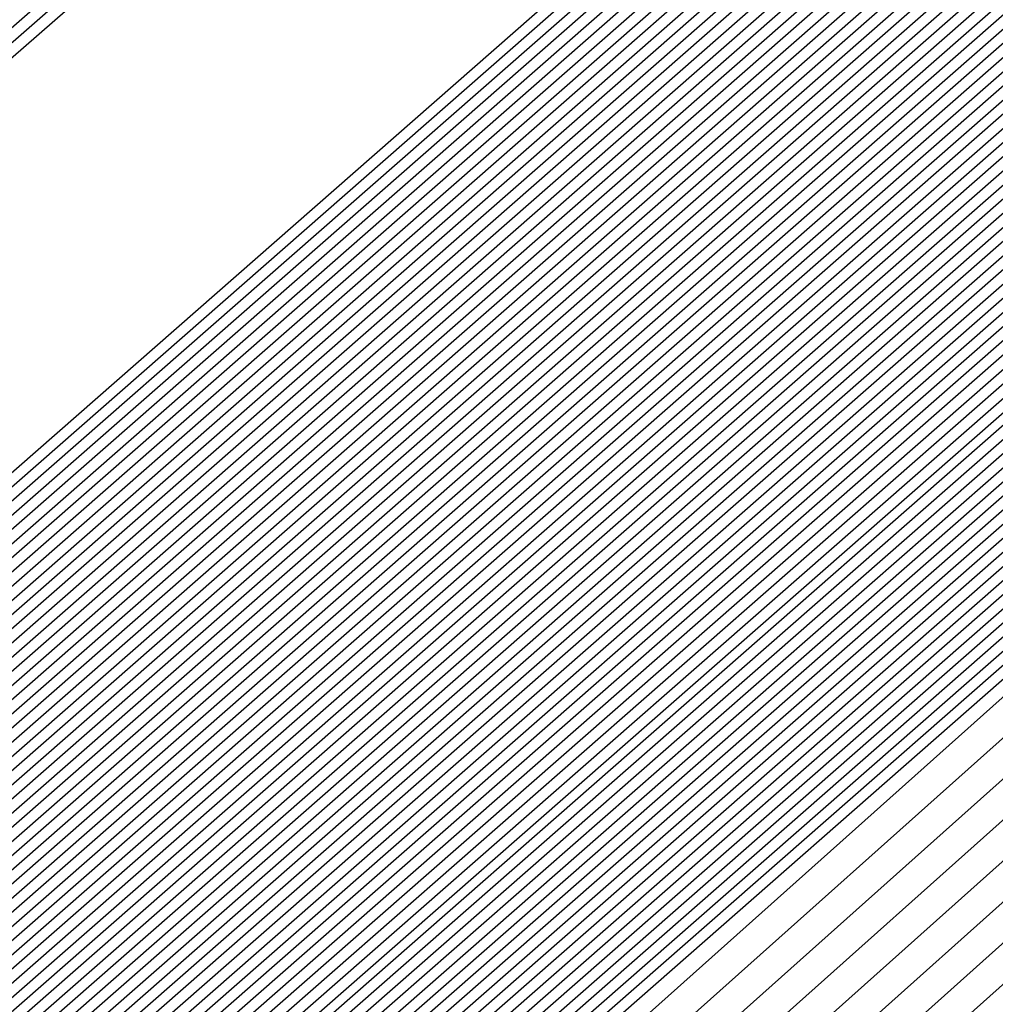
# Model space of a CAD drawing. Extents: x 3249832 to 3255657, y 13789405 to 13793316.
# Tile 978 of 1056: x 3253212.2548 to 3253212.3226, y 13791260.8594 to 13791260.9278. Entities that reach past the tile are written whole.
import ezdxf

# ---------------------------------------------------------------- set-up
doc = ezdxf.new("R2010")
doc.units = 0
doc.header["$LTSCALE"] = 100
doc.header["$MEASUREMENT"] = 0
for name, color, linetype in [('GRATIO_03231_CON', 1, 'CONTINUOUS'), ('GRATIO_0323_ICON', 1, 'CONTINUOUS'), ('TARGETS_EAST', 7, 'CONTINUOUS')]:
    doc.layers.add(name, color=color, linetype=linetype)

# ---------------------------------------------------------------- blocks, each defined once
blk = doc.blocks.new('Gratio_032316_contours')
at = {"layer": 'GRATIO_03231_CON', "color": 5, "linetype": 'Continuous', "flags": 128}
for points in [[(3253176.474414, 13791229.680093), (3253184.822112, 13791236.962323), (3253200.239195, 13791250.429989), (3253218.554281, 13791266.431479), (3253234.180037, 13791280.082873), (3253242.919516, 13791287.716865), (3253246.137255, 13791290.532583), (3253246.588168, 13791290.945763), (3253247.000951, 13791291.349628), (3253249.999421, 13791294.047336), (3253258.181181, 13791301.319527), (3253272.850028, 13791314.298938), (3253290.134562, 13791329.526677), (3253304.869584, 13791342.395954)], [(3253175.244073, 13791228.594119), (3253184.001191, 13791236.239247), (3253199.743873, 13791249.994392), (3253218.292697, 13791266.201212), (3253234.069002, 13791279.984291), (3253242.887209, 13791287.686999), (3253246.134112, 13791290.527856), (3253246.589595, 13791290.944171), (3253246.987539, 13791291.33342), (3253249.877822, 13791293.933757), (3253257.764321, 13791300.943507), (3253271.903798, 13791313.454514), (3253288.564569, 13791328.132716), (3253302.767831, 13791340.537565)], [(3253196.577061, 13791247.036147), (3253203.471051, 13791253.193803), (3253218.759506, 13791266.601258), (3253234.069714, 13791279.984133), (3253242.887716, 13791287.686623), (3253246.134624, 13791290.527313), (3253246.590308, 13791290.943375), (3253246.980833, 13791291.325315), (3253249.817023, 13791293.876967), (3253257.555891, 13791300.755497), (3253271.430682, 13791313.032305), (3253287.77957, 13791327.435736), (3253301.716954, 13791339.608371)], [(3253196.710569, 13791247.152543), (3253203.58621, 13791253.293811), (3253218.83398, 13791266.665582), (3253234.103448, 13791280.012829), (3253242.898008, 13791287.694797), (3253246.136358, 13791290.527838), (3253246.591022, 13791290.942579), (3253246.974128, 13791291.317211), (3253249.756224, 13791293.820178), (3253257.347461, 13791300.567486), (3253270.957567, 13791312.610093), (3253286.994572, 13791326.738755), (3253300.666077, 13791338.679176)], [(3253196.844077, 13791247.26894), (3253203.701371, 13791253.393818), (3253218.908454, 13791266.729905), (3253234.137183, 13791280.041526), (3253242.9083, 13791287.702971), (3253246.138093, 13791290.528363), (3253246.591735, 13791290.941783), (3253246.967422, 13791291.309107), (3253249.695424, 13791293.763388), (3253257.139032, 13791300.379476), (3253270.484453, 13791312.187881), (3253286.209573, 13791326.041774), (3253299.615201, 13791337.749981)], [(3253197.111093, 13791247.501735), (3253203.931691, 13791253.593836), (3253219.057401, 13791266.858547), (3253234.204654, 13791280.09892), (3253242.928884, 13791287.71932), (3253246.141561, 13791290.529414), (3253246.593162, 13791290.940191), (3253246.954011, 13791291.292898), (3253249.573825, 13791293.649809), (3253256.722172, 13791300.003456), (3253269.538223, 13791311.34346), (3253284.63958, 13791324.647813), (3253297.513447, 13791335.891592)], [(3253197.244601, 13791247.618131), (3253204.046851, 13791253.693843), (3253219.131875, 13791266.92287), (3253234.238388, 13791280.127617), (3253242.939176, 13791287.727494), (3253246.143296, 13791290.529939), (3253246.593875, 13791290.939395), (3253246.947305, 13791291.284794), (3253249.513026, 13791293.59302), (3253256.513742, 13791299.815445), (3253269.065109, 13791310.92125), (3253283.854581, 13791323.950833), (3253296.46257, 13791334.962398)], [(3253197.378109, 13791247.734529), (3253204.162012, 13791253.793851), (3253219.206348, 13791266.987193), (3253234.272124, 13791280.156313), (3253242.949468, 13791287.735668), (3253246.14503, 13791290.530465), (3253246.594589, 13791290.9386), (3253246.940599, 13791291.27669), (3253249.452226, 13791293.53623), (3253256.305312, 13791299.627435), (3253268.591994, 13791310.499038), (3253283.069583, 13791323.253852), (3253295.411694, 13791334.033204)], [(3253197.511617, 13791247.850926), (3253204.277171, 13791253.893859), (3253219.280822, 13791267.051512), (3253234.305859, 13791280.18501), (3253242.95976, 13791287.743843), (3253246.146765, 13791290.53099), (3253246.595302, 13791290.937804), (3253246.933893, 13791291.268586), (3253249.391427, 13791293.479441), (3253256.096882, 13791299.439425), (3253268.118879, 13791310.076826), (3253282.284588, 13791322.55687), (3253294.360818, 13791333.104009)], [(3253197.778633, 13791248.083719), (3253204.507492, 13791254.093876), (3253219.429769, 13791267.180159), (3253234.373329, 13791280.242404), (3253242.980343, 13791287.760191), (3253246.150233, 13791290.532041), (3253246.596729, 13791290.936212), (3253246.920482, 13791291.252377), (3253249.269828, 13791293.365862), (3253255.680023, 13791299.063404), (3253267.172648, 13791309.232405), (3253280.714591, 13791321.162909), (3253292.259064, 13791331.24562), (3253298.86322, 13791336.863506)], [(3253197.912141, 13791248.200117), (3253204.622651, 13791254.193883), (3253219.504243, 13791267.244478), (3253234.407064, 13791280.271101), (3253242.990635, 13791287.768365), (3253246.151968, 13791290.532566), (3253246.597442, 13791290.935416), (3253246.913776, 13791291.244273), (3253249.209028, 13791293.309072), (3253255.471593, 13791298.875394), (3253266.699533, 13791308.810193), (3253279.929596, 13791320.465926), (3253291.208188, 13791330.316426), (3253297.66843, 13791335.812021)], [(3253198.045649, 13791248.316514), (3253204.737812, 13791254.293891), (3253219.578716, 13791267.308801), (3253234.440798, 13791280.299798), (3253243.000927, 13791287.77654), (3253246.153702, 13791290.533091), (3253246.598156, 13791290.93462), (3253246.907071, 13791291.236168), (3253249.148229, 13791293.252283), (3253255.263163, 13791298.687384), (3253266.226419, 13791308.387983), (3253279.144597, 13791319.768946), (3253290.157311, 13791329.387232), (3253296.473639, 13791334.760535)], [(3253198.179157, 13791248.43291), (3253204.852971, 13791254.393901), (3253219.65319, 13791267.373124), (3253234.474533, 13791280.328495), (3253243.011219, 13791287.784714), (3253246.155437, 13791290.533616), (3253246.598869, 13791290.933824), (3253246.900365, 13791291.228064), (3253249.087429, 13791293.195493), (3253255.054733, 13791298.499374), (3253265.753304, 13791307.965772), (3253278.359599, 13791319.071965), (3253289.106434, 13791328.458038), (3253295.27885, 13791333.70905)], [(3253198.446173, 13791248.665705), (3253205.083292, 13791254.593916), (3253219.802137, 13791267.501766), (3253234.542003, 13791280.385889), (3253243.031803, 13791287.801062), (3253246.158905, 13791290.534667), (3253246.600296, 13791290.932232), (3253246.886954, 13791291.211856), (3253248.96583, 13791293.081914), (3253254.637874, 13791298.123353), (3253264.807075, 13791307.12135), (3253276.789604, 13791317.678004), (3253287.004681, 13791326.599649), (3253292.889269, 13791331.606079), (3253295.951331, 13791334.070942)], [(3253198.579681, 13791248.782102), (3253205.198453, 13791254.693924), (3253219.876611, 13791267.566089), (3253234.575738, 13791280.414585), (3253243.042095, 13791287.809237), (3253246.16064, 13791290.535192), (3253246.60101, 13791290.931436), (3253246.880248, 13791291.203751), (3253248.905031, 13791293.025125), (3253254.429444, 13791297.935343), (3253264.33396, 13791306.699138), (3253276.004607, 13791316.981023), (3253285.953804, 13791325.670454), (3253291.694479, 13791330.554594), (3253294.7416, 13791333.011419)], [(3253198.713189, 13791248.898498), (3253205.313612, 13791254.793933), (3253219.951085, 13791267.630412), (3253234.609474, 13791280.443283), (3253243.052387, 13791287.817411), (3253246.162374, 13791290.535718), (3253246.601723, 13791290.93064), (3253246.873542, 13791291.195647), (3253248.844232, 13791292.968335), (3253254.221014, 13791297.747333), (3253263.860844, 13791306.276928), (3253275.21961, 13791316.284043), (3253284.902928, 13791324.74126), (3253290.499689, 13791329.503109), (3253293.53187, 13791331.951897)], [(3253198.846697, 13791249.014895), (3253205.428774, 13791254.893941), (3253220.025558, 13791267.694732), (3253234.643209, 13791280.47198), (3253243.062679, 13791287.825585), (3253246.164109, 13791290.536243), (3253246.602436, 13791290.929844), (3253246.866836, 13791291.187543), (3253248.783432, 13791292.911546), (3253254.012584, 13791297.559322), (3253263.387729, 13791305.854716), (3253274.434612, 13791315.58706), (3253283.852051, 13791323.812065), (3253289.304899, 13791328.451623), (3253292.322139, 13791330.892375), (3253295.398785, 13791333.387147)], [(3253199.113713, 13791249.247691), (3253205.659094, 13791255.093956), (3253220.174506, 13791267.823378), (3253234.710679, 13791280.529373), (3253243.083262, 13791287.841934), (3253246.167577, 13791290.537293), (3253246.603863, 13791290.928252), (3253246.853425, 13791291.171334), (3253248.661833, 13791292.797967), (3253253.595725, 13791297.183302), (3253262.4415, 13791305.010294), (3253272.864616, 13791314.193099), (3253281.750298, 13791321.953677), (3253286.915319, 13791326.348653), (3253289.902678, 13791328.77333), (3253293.186926, 13791331.457682)], [(3253199.247221, 13791249.364086), (3253205.774253, 13791255.193966), (3253220.248979, 13791267.887697), (3253234.744414, 13791280.558071), (3253243.093554, 13791287.850108), (3253246.169312, 13791290.537819), (3253246.604577, 13791290.927456), (3253246.846719, 13791291.16323), (3253248.601034, 13791292.741177), (3253253.387295, 13791296.995292), (3253261.968385, 13791304.588083), (3253272.07962, 13791313.496119), (3253280.699421, 13791321.024482), (3253285.720529, 13791325.297167), (3253288.692948, 13791327.713808), (3253292.080997, 13791330.492949), (3253297.619173, 13791335.1971)], [(3253199.380729, 13791249.480484), (3253205.889415, 13791255.293974), (3253220.323453, 13791267.95202), (3253234.778148, 13791280.586767), (3253243.103846, 13791287.858282), (3253246.171046, 13791290.538344), (3253246.60529, 13791290.92666), (3253246.840014, 13791291.155126), (3253248.540234, 13791292.684388), (3253253.178865, 13791296.807282), (3253261.495269, 13791304.165872), (3253271.294621, 13791312.799138), (3253279.648544, 13791320.095288), (3253284.525739, 13791324.245682), (3253287.483217, 13791326.654286), (3253290.975067, 13791329.528217), (3253296.715246, 13791334.410219)], [(3253199.514237, 13791249.596881), (3253206.004574, 13791255.393981), (3253220.397926, 13791268.016343), (3253234.811884, 13791280.615464), (3253243.114138, 13791287.866456), (3253246.172781, 13791290.538869), (3253246.606003, 13791290.925864), (3253246.833308, 13791291.147021), (3253248.479435, 13791292.627598), (3253252.970435, 13791296.619271), (3253261.022155, 13791303.743661), (3253270.509624, 13791312.102158), (3253278.597668, 13791319.166094), (3253283.330949, 13791323.194197), (3253286.273487, 13791325.594763), (3253289.869138, 13791328.563484), (3253295.81132, 13791333.62334)], [(3253199.781252, 13791249.829674), (3253206.234894, 13791255.593998), (3253220.546874, 13791268.144986), (3253234.879353, 13791280.672858), (3253243.134722, 13791287.882805), (3253246.176249, 13791290.53992), (3253246.60743, 13791290.924272), (3253246.819896, 13791291.130813), (3253248.357836, 13791292.514019), (3253252.553575, 13791296.243251), (3253260.075926, 13791302.899239), (3253268.939629, 13791310.708195), (3253276.495915, 13791317.307705), (3253280.941369, 13791321.091226), (3253283.854026, 13791323.475719), (3253287.657279, 13791326.63402), (3253294.003467, 13791332.049579)], [(3253199.91476, 13791249.946072), (3253206.350054, 13791255.694006), (3253220.621347, 13791268.209309), (3253234.913089, 13791280.701555), (3253243.145014, 13791287.890979), (3253246.177984, 13791290.540445), (3253246.608144, 13791290.923477), (3253246.813191, 13791291.122709), (3253248.297036, 13791292.45723), (3253252.345146, 13791296.055241), (3253259.60281, 13791302.477028), (3253268.154633, 13791310.011214), (3253275.445038, 13791316.37851), (3253279.746579, 13791320.03974), (3253282.644295, 13791322.416197), (3253286.55135, 13791325.669287), (3253293.099541, 13791331.2627), (3253300.795214, 13791337.869235)], [(3253200.048268, 13791250.062469), (3253206.465215, 13791255.794014), (3253220.695821, 13791268.273632), (3253234.946824, 13791280.730252), (3253243.155306, 13791287.899153), (3253246.179718, 13791290.540971), (3253246.608857, 13791290.922681), (3253246.806485, 13791291.114604), (3253248.236237, 13791292.40044), (3253252.136716, 13791295.86723), (3253259.129695, 13791302.054816), (3253267.369634, 13791309.314234), (3253274.394161, 13791315.449316), (3253278.551789, 13791318.988255), (3253281.434565, 13791321.356674), (3253285.44542, 13791324.704555), (3253292.195614, 13791330.475819), (3253300.12972, 13791337.290156)], [(3253200.181776, 13791250.178867), (3253206.580374, 13791255.894021), (3253220.770295, 13791268.337951), (3253234.980558, 13791280.758949), (3253243.165597, 13791287.907327), (3253246.181453, 13791290.541496), (3253246.609571, 13791290.921885), (3253246.799779, 13791291.1065), (3253248.175437, 13791292.34365), (3253251.928286, 13791295.67922), (3253258.656581, 13791301.632605), (3253266.584637, 13791308.617253), (3253273.343284, 13791314.520121), (3253277.356999, 13791317.93677), (3253280.224834, 13791320.297152), (3253284.339491, 13791323.739822), (3253291.291688, 13791329.688939), (3253299.464229, 13791336.711079)], [(3253200.448792, 13791250.41166), (3253206.810695, 13791256.094039), (3253220.919242, 13791268.466597), (3253235.048029, 13791280.816343), (3253243.186181, 13791287.923676), (3253246.184922, 13791290.542546), (3253246.610997, 13791290.920293), (3253246.786368, 13791291.090291), (3253248.053838, 13791292.230072), (3253251.511426, 13791295.3032), (3253257.71035, 13791300.788183), (3253265.014642, 13791307.223292), (3253271.241531, 13791312.661733), (3253274.967419, 13791315.833799), (3253277.805373, 13791318.178108), (3253282.127631, 13791321.810358), (3253289.483835, 13791328.115179), (3253298.133244, 13791335.552923)], [(3253200.5823, 13791250.528057), (3253206.925856, 13791256.194046), (3253220.993715, 13791268.530917), (3253235.081764, 13791280.845039), (3253243.196473, 13791287.93185), (3253246.186656, 13791290.543072), (3253246.611711, 13791290.919497), (3253246.779662, 13791291.082187), (3253247.993039, 13791292.173282), (3253251.302996, 13791295.11519), (3253257.237236, 13791300.365972), (3253264.229644, 13791306.52631), (3253270.190655, 13791311.732538), (3253273.772629, 13791314.782314), (3253276.595643, 13791317.118585), (3253281.021702, 13791320.845625), (3253288.579908, 13791327.328299), (3253297.467752, 13791334.973846)], [(3253200.715808, 13791250.644455), (3253207.041015, 13791256.294056), (3253221.068189, 13791268.59524), (3253235.115498, 13791280.873737), (3253243.206765, 13791287.940024), (3253246.18839, 13791290.543597), (3253246.612424, 13791290.918701), (3253246.772956, 13791291.074083), (3253247.93224, 13791292.116492), (3253251.094567, 13791294.927179), (3253256.764121, 13791299.943761), (3253263.444647, 13791305.82933), (3253269.139778, 13791310.803344), (3253272.577839, 13791313.730828), (3253275.385912, 13791316.059063), (3253279.915773, 13791319.880893), (3253287.675982, 13791326.541418), (3253296.802261, 13791334.394769)], [(3253200.849316, 13791250.760851), (3253207.156176, 13791256.394064), (3253221.142663, 13791268.659563), (3253235.149234, 13791280.902434), (3253243.217057, 13791287.948199), (3253246.190125, 13791290.544122), (3253246.613138, 13791290.917905), (3253246.766251, 13791291.065979), (3253247.87144, 13791292.059703), (3253250.886137, 13791294.739169), (3253256.291006, 13791299.52155), (3253262.659648, 13791305.132348), (3253268.088901, 13791309.87415), (3253271.383048, 13791312.679343), (3253274.176182, 13791314.999541), (3253278.809843, 13791318.91616), (3253286.772056, 13791325.754539), (3253296.136767, 13791333.81569)], [(3253201.116332, 13791250.993646), (3253207.386497, 13791256.594079), (3253221.29161, 13791268.788205), (3253235.216703, 13791280.959827), (3253243.237641, 13791287.964547), (3253246.193594, 13791290.545173), (3253246.614564, 13791290.916313), (3253246.752839, 13791291.04977), (3253247.749841, 13791291.946124), (3253250.469277, 13791294.363148), (3253255.344776, 13791298.677128), (3253261.089654, 13791303.738387), (3253265.987148, 13791308.015761), (3253268.993468, 13791310.576372), (3253271.756721, 13791312.880496), (3253276.597984, 13791316.986696), (3253284.964203, 13791324.180778), (3253294.805784, 13791332.657536)], [(3253201.24984, 13791251.110043), (3253207.501656, 13791256.694088), (3253221.366084, 13791268.852528), (3253235.250439, 13791280.988525), (3253243.247933, 13791287.972721), (3253246.195328, 13791290.545698), (3253246.615278, 13791290.915517), (3253246.746134, 13791291.041666), (3253247.689042, 13791291.889334), (3253250.260847, 13791294.175138), (3253254.871662, 13791298.254917), (3253260.304656, 13791303.041406), (3253264.936271, 13791307.086566), (3253267.798678, 13791309.524887), (3253270.54699, 13791311.820974), (3253275.492055, 13791316.021963), (3253284.060277, 13791323.393899), (3253294.140291, 13791332.078457)], [(3253201.383348, 13791251.226439), (3253207.616817, 13791256.794096), (3253221.440557, 13791268.916851), (3253235.284174, 13791281.017221), (3253243.258224, 13791287.980896), (3253246.197062, 13791290.546223), (3253246.615991, 13791290.914721), (3253246.739428, 13791291.033562), (3253247.628242, 13791291.832545), (3253250.052417, 13791293.987128), (3253254.398546, 13791297.832706), (3253259.519659, 13791302.344425), (3253263.885395, 13791306.157372), (3253266.603888, 13791308.473402), (3253269.33726, 13791310.761452), (3253274.386125, 13791315.057231), (3253283.156349, 13791322.607018), (3253293.474799, 13791331.49938)], [(3253201.516856, 13791251.342836), (3253207.731977, 13791256.894104), (3253221.515031, 13791268.98117), (3253235.317908, 13791281.045918), (3253243.268516, 13791287.98907), (3253246.198797, 13791290.546749), (3253246.616705, 13791290.913925), (3253246.732722, 13791291.025457), (3253247.567443, 13791291.775755), (3253249.843988, 13791293.799118), (3253253.925432, 13791297.410495), (3253258.734661, 13791301.647445), (3253262.834518, 13791305.228178), (3253265.409098, 13791307.421916), (3253268.127529, 13791309.701929), (3253273.280196, 13791314.092498), (3253282.252423, 13791321.820138), (3253292.809306, 13791330.920303), (3253301.810882, 13791338.630682)], [(3253201.783872, 13791251.575631), (3253207.962297, 13791257.094121), (3253221.663978, 13791269.109817), (3253235.385379, 13791281.103312), (3253243.2891, 13791288.005418), (3253246.202266, 13791290.547799), (3253246.618132, 13791290.912333), (3253246.719311, 13791291.009249), (3253247.445844, 13791291.662176), (3253249.427128, 13791293.423097), (3253252.979202, 13791296.566073), (3253257.164667, 13791300.253483), (3253260.732765, 13791303.369789), (3253263.019518, 13791305.318945), (3253265.708069, 13791307.582885), (3253271.068337, 13791312.163033), (3253280.44457, 13791320.246378), (3253291.478323, 13791329.762148), (3253300.885471, 13791337.825133)], [(3253201.91738, 13791251.692027), (3253208.077456, 13791257.194129), (3253221.738452, 13791269.174136), (3253235.419113, 13791281.132009), (3253243.299392, 13791288.013593), (3253246.204, 13791290.548325), (3253246.618845, 13791290.911537), (3253246.712605, 13791291.001144), (3253247.385044, 13791291.605387), (3253249.218698, 13791293.235087), (3253252.506087, 13791296.143862), (3253256.379669, 13791299.556502), (3253259.681888, 13791302.440594), (3253261.824728, 13791304.26746), (3253264.498338, 13791306.523363), (3253269.962407, 13791311.198301), (3253279.540643, 13791319.459498), (3253290.812829, 13791329.183071), (3253300.422766, 13791337.422359)], [(3253202.050886, 13791251.808424), (3253208.192618, 13791257.294136), (3253221.812925, 13791269.238459), (3253235.452849, 13791281.160706), (3253243.309684, 13791288.021767), (3253246.205734, 13791290.54885), (3253246.619558, 13791290.910741), (3253246.705899, 13791290.99304), (3253247.324245, 13791291.548597), (3253249.010269, 13791293.047077), (3253252.032972, 13791295.72165), (3253255.594672, 13791298.859521), (3253258.631011, 13791301.5114), (3253260.629938, 13791303.215975), (3253263.288608, 13791305.46384), (3253268.856478, 13791310.233569), (3253278.636718, 13791318.672617), (3253290.147338, 13791328.603992), (3253299.96006, 13791337.019585)], [(3253222.189727, 13791268.956195), (3253208.471011, 13791257.206985), (3253202.184394, 13791251.924823), (3253202.184394, 13791251.924822), (3253208.307777, 13791257.394144), (3253221.887399, 13791269.302782)], [(3253222.336854, 13791269.086923), (3253208.700353, 13791257.408126), (3253202.451409, 13791252.157615), (3253202.45141, 13791252.157615), (3253208.538097, 13791257.594161), (3253222.036346, 13791269.431424)], [(3253222.410417, 13791269.152286), (3253208.815023, 13791257.508695), (3253202.584921, 13791252.274011), (3253202.584918, 13791252.274013), (3253208.653258, 13791257.694169), (3253222.11082, 13791269.495747)], [(3253222.483981, 13791269.217651), (3253208.92969, 13791257.609264), (3253202.718428, 13791252.390411), (3253202.718426, 13791252.39041), (3253208.768418, 13791257.794177), (3253222.185294, 13791269.560071)], [(3253222.557544, 13791269.283014), (3253209.044361, 13791257.709832), (3253202.851936, 13791252.506807), (3253202.851934, 13791252.506806), (3253208.883579, 13791257.894186), (3253222.259767, 13791269.62439)], [(3253222.704671, 13791269.413741), (3253209.273702, 13791257.91097), (3253203.118951, 13791252.739602), (3253203.11895, 13791252.739601), (3253209.113899, 13791258.094202), (3253222.408715, 13791269.753036)], [(3253222.778233, 13791269.479104), (3253209.388373, 13791258.011542), (3253203.252459, 13791252.855998), (3253203.252458, 13791252.855998), (3253209.229059, 13791258.194209), (3253222.483188, 13791269.817355)], [(3253222.851796, 13791269.544469), (3253209.503043, 13791258.112111), (3253203.385966, 13791252.972394), (3253203.385966, 13791252.972394), (3253209.34422, 13791258.294219), (3253222.557662, 13791269.881678)], [(3253222.92536, 13791269.609832), (3253209.617714, 13791258.21268), (3253203.519474, 13791253.08879), (3253203.519474, 13791253.088791), (3253209.459379, 13791258.394226), (3253222.632135, 13791269.946001)], [(3253294.555932, 13791331.784818), (3253282.651333, 13791321.302735), (3253268.603203, 13791309.014447), (3253256.633797, 13791298.600272), (3253249.913733, 13791292.816087), (3253247.407106, 13791290.719974), (3253247.026376, 13791290.445568), (3253246.628672, 13791290.097267), (3253243.849802, 13791287.662521), (3253236.270245, 13791281.099544), (3253223.072487, 13791269.740559), (3253209.847055, 13791258.413819), (3253203.786489, 13791253.321586), (3253203.78649, 13791253.321586), (3253209.689707, 13791258.594234), (3253222.78114, 13791270.074575), (3253235.891608, 13791281.53353), (3253243.79641, 13791288.432975), (3253249.048806, 13791292.998606), (3253256.146548, 13791299.147074), (3253268.135158, 13791309.529006), (3253282.251274, 13791321.730918), (3253294.279297, 13791332.073309)], [(3253294.303412, 13791331.566983), (3253282.46184, 13791321.140397), (3253268.488083, 13791308.917171), (3253256.582029, 13791298.558148), (3253249.897517, 13791292.804611), (3253247.40414, 13791290.719612), (3253247.02543, 13791290.446644), (3253246.629001, 13791290.099378), (3253243.858784, 13791287.672183), (3253236.302787, 13791281.129602), (3253223.14605, 13791269.805922), (3253209.961726, 13791258.514388), (3253203.919997, 13791253.437981), (3253203.919998, 13791253.437982), (3253209.804872, 13791258.694236), (3253222.855652, 13791270.138852), (3253235.925472, 13791281.562076), (3253243.805117, 13791288.439206), (3253249.036009, 13791292.985734), (3253256.097231, 13791299.102201), (3253268.022476, 13791309.42905), (3253282.06389, 13791321.566318), (3253294.028242, 13791331.853946)], [(3253294.050892, 13791331.349147), (3253282.272347, 13791320.978058), (3253268.372959, 13791308.819897), (3253256.53026, 13791298.516025), (3253249.8813, 13791292.793135), (3253247.401173, 13791290.719249), (3253247.024485, 13791290.447721), (3253246.629331, 13791290.101489), (3253243.867765, 13791287.681844), (3253236.335328, 13791281.15966), (3253223.219613, 13791269.871285), (3253210.076396, 13791258.614957), (3253204.053508, 13791253.554381), (3253204.053506, 13791253.554379), (3253209.920037, 13791258.79424), (3253222.930167, 13791270.20313), (3253235.959336, 13791281.590624), (3253243.813823, 13791288.445438), (3253249.023211, 13791292.972861), (3253256.047914, 13791299.057326), (3253267.909792, 13791309.329092), (3253281.876511, 13791321.401718), (3253293.777187, 13791331.634584)], [(3253293.798373, 13791331.131311), (3253282.082854, 13791320.815718), (3253268.257836, 13791308.722622), (3253256.478491, 13791298.473901), (3253249.865083, 13791292.781659), (3253247.398206, 13791290.718887), (3253247.023539, 13791290.448797), (3253246.629661, 13791290.1036), (3253243.876746, 13791287.691505), (3253236.367871, 13791281.189718), (3253223.293177, 13791269.93665), (3253210.191067, 13791258.715525), (3253204.187016, 13791253.670777), (3253204.187014, 13791253.670777), (3253210.035202, 13791258.894242), (3253223.004679, 13791270.267407), (3253235.993201, 13791281.619171), (3253243.82253, 13791288.45167), (3253249.010414, 13791292.959989), (3253255.998597, 13791299.012453), (3253267.79711, 13791309.229136), (3253281.689131, 13791321.237116), (3253293.526131, 13791331.41522)], [(3253281.703867, 13791320.491041), (3253268.027588, 13791308.528072), (3253256.374954, 13791298.389654), (3253249.83265, 13791292.758707), (3253247.392273, 13791290.718163), (3253247.021649, 13791290.45095), (3253246.63032, 13791290.107823), (3253243.894709, 13791287.710827), (3253236.432955, 13791281.249833), (3253223.440304, 13791270.067378), (3253210.420408, 13791258.916665), (3253204.454031, 13791253.903573), (3253204.45403, 13791253.90357), (3253210.265496, 13791259.094286), (3253223.15342, 13791270.396274), (3253236.059978, 13791281.677323), (3253243.494674, 13791288.169109), (3253246.236293, 13791290.558915), (3253246.630942, 13791290.897916), (3253246.976878, 13791291.192818), (3253249.380962, 13791293.27243), (3253255.902209, 13791298.921086), (3253267.57241, 13791309.028745), (3253281.314456, 13791320.907856)], [(3253281.514374, 13791320.328701), (3253267.912464, 13791308.430798), (3253256.323186, 13791298.34753), (3253249.816433, 13791292.747232), (3253247.389307, 13791290.7178), (3253247.020703, 13791290.452026), (3253246.63065, 13791290.109934), (3253243.90369, 13791287.720489), (3253236.465497, 13791281.279891), (3253223.513867, 13791270.132741), (3253210.535079, 13791259.017233), (3253204.587539, 13791254.019969), (3253204.587538, 13791254.019968), (3253210.380657, 13791259.194295), (3253223.22789, 13791270.460601), (3253236.093697, 13791281.706031), (3253243.504926, 13791288.177315), (3253246.237927, 13791290.559532), (3253246.631434, 13791290.897348), (3253246.975681, 13791291.190435), (3253249.366914, 13791293.25849), (3253255.852885, 13791298.876217), (3253267.459724, 13791308.928789), (3253281.127076, 13791320.743256)], [(3253281.324881, 13791320.166363), (3253267.797344, 13791308.333522), (3253256.271417, 13791298.305406), (3253249.800217, 13791292.735756), (3253247.38634, 13791290.717438), (3253247.019758, 13791290.453103), (3253246.630979, 13791290.112045), (3253243.912671, 13791287.73015), (3253236.498039, 13791281.309949), (3253223.587429, 13791270.198103), (3253210.64975, 13791259.117804), (3253204.721046, 13791254.136365), (3253204.721046, 13791254.136365), (3253210.495817, 13791259.294303), (3253223.302356, 13791270.524924), (3253236.127417, 13791281.734739), (3253243.515178, 13791288.185521), (3253246.239562, 13791290.56015), (3253246.631926, 13791290.896781), (3253246.974483, 13791291.188052), (3253249.352866, 13791293.24455), (3253255.803561, 13791298.831348), (3253267.347038, 13791308.828835), (3253280.939697, 13791320.578654)], [(3253281.135387, 13791320.004024), (3253267.68222, 13791308.236247), (3253256.219649, 13791298.263283), (3253249.784, 13791292.72428), (3253247.383374, 13791290.717076), (3253247.018812, 13791290.454179), (3253246.631309, 13791290.114156), (3253243.921652, 13791287.739811), (3253236.530581, 13791281.340006), (3253223.660992, 13791270.263468), (3253210.76442, 13791259.218373), (3253204.854554, 13791254.25276), (3253204.854554, 13791254.252763), (3253210.610976, 13791259.394313), (3253223.376826, 13791270.589251), (3253236.161137, 13791281.763447), (3253243.52543, 13791288.193726), (3253246.241196, 13791290.560768), (3253246.632418, 13791290.896213), (3253246.973286, 13791291.185668), (3253249.338818, 13791293.230609), (3253255.754237, 13791298.786479), (3253267.234354, 13791308.728879), (3253280.752313, 13791320.414054)], [(3253267.451973, 13791308.041697), (3253256.116111, 13791298.179035), (3253249.751567, 13791292.701328), (3253247.377441, 13791290.716351), (3253247.016922, 13791290.456332), (3253246.631968, 13791290.118378), (3253243.939615, 13791287.759133), (3253236.595665, 13791281.400121), (3253223.808119, 13791270.394196), (3253210.993761, 13791259.419512), (3253205.121569, 13791254.485556), (3253205.12157, 13791254.485556), (3253210.841294, 13791259.59433), (3253223.525766, 13791270.717901), (3253236.228576, 13791281.820863), (3253243.545933, 13791288.210138), (3253246.244464, 13791290.562004), (3253246.633402, 13791290.895078), (3253246.970892, 13791291.180901), (3253249.310721, 13791293.202729), (3253255.655588, 13791298.696741), (3253267.008982, 13791308.528971)], [(3253267.336849, 13791307.944423), (3253256.064342, 13791298.136912), (3253249.73535, 13791292.689852), (3253247.374474, 13791290.715989), (3253247.015976, 13791290.457408), (3253246.632298, 13791290.120489), (3253243.948596, 13791287.768794), (3253236.628207, 13791281.430179), (3253223.881683, 13791270.459559), (3253211.108432, 13791259.520081), (3253205.255077, 13791254.601952), (3253205.255078, 13791254.601953), (3253210.956454, 13791259.694338), (3253223.600232, 13791270.782228), (3253236.262295, 13791281.84957), (3253243.556185, 13791288.218343), (3253246.246098, 13791290.562622), (3253246.633894, 13791290.89451), (3253246.969694, 13791291.178518), (3253249.296673, 13791293.188789), (3253255.606265, 13791298.651872), (3253266.896298, 13791308.429015)], [(3253267.221725, 13791307.847149), (3253256.012575, 13791298.094788), (3253249.719134, 13791292.678376), (3253247.371507, 13791290.715627), (3253247.015031, 13791290.458484), (3253246.632628, 13791290.1226), (3253243.957577, 13791287.778456), (3253236.66075, 13791281.460237), (3253223.955246, 13791270.524922), (3253211.223103, 13791259.62065), (3253205.388584, 13791254.718352), (3253205.388586, 13791254.718351), (3253211.071615, 13791259.794345), (3253223.674701, 13791270.846551), (3253236.296016, 13791281.878279), (3253243.566437, 13791288.226549), (3253246.247732, 13791290.56324), (3253246.634385, 13791290.893942), (3253246.968497, 13791291.176134), (3253249.282624, 13791293.174848), (3253255.55694, 13791298.607003), (3253266.783612, 13791308.329061)], [(3253267.106605, 13791307.749872), (3253255.960806, 13791298.052664), (3253249.702917, 13791292.6669), (3253247.368541, 13791290.715265), (3253247.014086, 13791290.459561), (3253246.632957, 13791290.124712), (3253243.966559, 13791287.788117), (3253236.693292, 13791281.490295), (3253224.02881, 13791270.590287), (3253211.337773, 13791259.72122), (3253205.522092, 13791254.834748), (3253205.522094, 13791254.834746), (3253211.186774, 13791259.894355), (3253223.749171, 13791270.910878), (3253236.329735, 13791281.906987), (3253243.576689, 13791288.234755), (3253246.249366, 13791290.563858), (3253246.634877, 13791290.893375), (3253246.9673, 13791291.173751), (3253249.268576, 13791293.160908), (3253255.507616, 13791298.562134), (3253266.670926, 13791308.229105)], [(3253266.876357, 13791307.555324), (3253255.857268, 13791297.968417), (3253249.670483, 13791292.643948), (3253247.362608, 13791290.71454), (3253247.012195, 13791290.461714), (3253246.633616, 13791290.128934), (3253243.984521, 13791287.807439), (3253236.758376, 13791281.55041), (3253224.175936, 13791270.721014), (3253211.567115, 13791259.922358), (3253205.789111, 13791255.067539), (3253205.78911, 13791255.067541), (3253211.417093, 13791260.094372), (3253223.898111, 13791271.039528), (3253236.397174, 13791281.964402), (3253243.597192, 13791288.251166), (3253246.252634, 13791290.565094), (3253246.635861, 13791290.892239), (3253246.964905, 13791291.168984), (3253249.240479, 13791293.133027), (3253255.408968, 13791298.472396), (3253266.445556, 13791308.029197)], [(3253266.761233, 13791307.458048), (3253255.8055, 13791297.926293), (3253249.654267, 13791292.632473), (3253247.359641, 13791290.714178), (3253247.011249, 13791290.46279), (3253246.633946, 13791290.131045), (3253243.993502, 13791287.8171), (3253236.790918, 13791281.580467), (3253224.2495, 13791270.786377), (3253211.681785, 13791260.022928), (3253205.922618, 13791255.183939), (3253205.922618, 13791255.183939), (3253211.532252, 13791260.19438), (3253223.972577, 13791271.103855), (3253236.430893, 13791281.993111), (3253243.607444, 13791288.259371), (3253246.254268, 13791290.565712), (3253246.636353, 13791290.891671), (3253246.963708, 13791291.166601), (3253249.226431, 13791293.119087), (3253255.359643, 13791298.427527), (3253266.33287, 13791307.929241)], [(3253266.64611, 13791307.360774), (3253255.753731, 13791297.884169), (3253249.63805, 13791292.620997), (3253247.356675, 13791290.713816), (3253247.010304, 13791290.463866), (3253246.634276, 13791290.133156), (3253244.002484, 13791287.826761), (3253236.82346, 13791281.610525), (3253224.323063, 13791270.85174), (3253211.796456, 13791260.123497), (3253206.056126, 13791255.300335), (3253206.056126, 13791255.300335), (3253211.647411, 13791260.294389), (3253224.047047, 13791271.168178), (3253236.464614, 13791282.021819), (3253243.617696, 13791288.267577), (3253246.255902, 13791290.566329), (3253246.636845, 13791290.891104), (3253246.962511, 13791291.164217), (3253249.212383, 13791293.105147), (3253255.310319, 13791298.382658), (3253266.220186, 13791307.829287)], [(3253266.530986, 13791307.263499), (3253255.701962, 13791297.842046), (3253249.621834, 13791292.609521), (3253247.353708, 13791290.713453), (3253247.009359, 13791290.464943), (3253246.634605, 13791290.135267), (3253244.011465, 13791287.836423), (3253236.856002, 13791281.640583), (3253224.396627, 13791270.917105), (3253211.911126, 13791260.224066), (3253206.189634, 13791255.416731), (3253206.189634, 13791255.416732), (3253211.762573, 13791260.394397), (3253224.121517, 13791271.232505), (3253236.498333, 13791282.050527), (3253243.627948, 13791288.275783), (3253246.257536, 13791290.566947), (3253246.637337, 13791290.890536), (3253246.961314, 13791291.161834), (3253249.198335, 13791293.091206), (3253255.260994, 13791298.337789), (3253266.1075, 13791307.729333)], [(3253266.300742, 13791307.068949), (3253255.598426, 13791297.757798), (3253249.5894, 13791292.586569), (3253247.347775, 13791290.712729), (3253247.007468, 13791290.467095), (3253246.635265, 13791290.139489), (3253244.029427, 13791287.855745), (3253236.921086, 13791281.700698), (3253224.543752, 13791271.047831), (3253212.140468, 13791260.425205), (3253206.456649, 13791255.649527), (3253206.45665, 13791255.649527), (3253211.992891, 13791260.594414), (3253224.270456, 13791271.361155), (3253236.565772, 13791282.107943), (3253243.648451, 13791288.292194), (3253246.260804, 13791290.568183), (3253246.638321, 13791290.889401), (3253246.958919, 13791291.157067), (3253249.170238, 13791293.063326), (3253255.162346, 13791298.248051), (3253265.88213, 13791307.529423)], [(3253266.185618, 13791306.971675), (3253255.546657, 13791297.715675), (3253249.573183, 13791292.575093), (3253247.344808, 13791290.712367), (3253247.006522, 13791290.468172), (3253246.635594, 13791290.141601), (3253244.038409, 13791287.865406), (3253236.953628, 13791281.730756), (3253224.617315, 13791271.113195), (3253212.255138, 13791260.525774), (3253206.590156, 13791255.765923), (3253206.590158, 13791255.765923), (3253212.10805, 13791260.694424), (3253224.344922, 13791271.425478), (3253236.599492, 13791282.136651), (3253243.658703, 13791288.3004), (3253246.262438, 13791290.568801), (3253246.638812, 13791290.888833), (3253246.957722, 13791291.154684), (3253249.15619, 13791293.049385), (3253255.113022, 13791298.203182), (3253265.769445, 13791307.429467)], [(3253266.070494, 13791306.874399), (3253255.494888, 13791297.673551), (3253249.556967, 13791292.563617), (3253247.341842, 13791290.712004), (3253247.005577, 13791290.469248), (3253246.635924, 13791290.143712), (3253244.04739, 13791287.875067), (3253236.98617, 13791281.760814), (3253224.690879, 13791271.178558), (3253212.369809, 13791260.626345), (3253206.723664, 13791255.882318), (3253206.723666, 13791255.88232), (3253212.22321, 13791260.794431), (3253224.419392, 13791271.489805), (3253236.633212, 13791282.165358), (3253243.668955, 13791288.308605), (3253246.264072, 13791290.569419), (3253246.639304, 13791290.888265), (3253246.956524, 13791291.1523), (3253249.142141, 13791293.035445), (3253255.063697, 13791298.158313), (3253265.656759, 13791307.329513)], [(3253265.955372, 13791306.777124), (3253255.44312, 13791297.631427), (3253249.54075, 13791292.552141), (3253247.338875, 13791290.711642), (3253247.004632, 13791290.470325), (3253246.636254, 13791290.145823), (3253244.056371, 13791287.884728), (3253237.018712, 13791281.790872), (3253224.764442, 13791271.243923), (3253212.48448, 13791260.726913), (3253206.857172, 13791255.998718), (3253206.857174, 13791255.998718), (3253212.338369, 13791260.894441), (3253224.493862, 13791271.554128), (3253236.666931, 13791282.194066), (3253243.679207, 13791288.316811), (3253246.265706, 13791290.570037), (3253246.639796, 13791290.887697), (3253246.955327, 13791291.149917), (3253249.128093, 13791293.021505), (3253255.014373, 13791298.113444), (3253265.544075, 13791307.229559)], [(3253265.725125, 13791306.582574), (3253255.339583, 13791297.54718), (3253249.508317, 13791292.52919), (3253247.332942, 13791290.710918), (3253247.002741, 13791290.472477), (3253246.636913, 13791290.150045), (3253244.074334, 13791287.904051), (3253237.083796, 13791281.850986), (3253224.911569, 13791271.374649), (3253212.713817, 13791260.928053), (3253207.124191, 13791256.23151), (3253207.12419, 13791256.231511), (3253212.568689, 13791261.094458), (3253224.642801, 13791271.682782), (3253236.73437, 13791282.251483), (3253243.69971, 13791288.333222), (3253246.268975, 13791290.571273), (3253246.64078, 13791290.886562), (3253246.952933, 13791291.14515), (3253249.099997, 13791292.993624), (3253254.915725, 13791298.023706), (3253265.318703, 13791307.029649)], [(3253265.610003, 13791306.4853), (3253255.287814, 13791297.505056), (3253249.4921, 13791292.517714), (3253247.329976, 13791290.710555), (3253247.001795, 13791290.473554), (3253246.637243, 13791290.152156), (3253244.083315, 13791287.913712), (3253237.116338, 13791281.881044), (3253224.985132, 13791271.440014), (3253212.828488, 13791261.028621), (3253207.257698, 13791256.34791), (3253207.257698, 13791256.347908), (3253212.683849, 13791261.194466), (3253224.717267, 13791271.747105), (3253236.76809, 13791282.28019), (3253243.709962, 13791288.341428), (3253246.270609, 13791290.571891), (3253246.641272, 13791290.885994), (3253246.951735, 13791291.142767), (3253249.085948, 13791292.979684), (3253254.8664, 13791297.978837), (3253265.206019, 13791306.929695)], [(3253265.494879, 13791306.388026), (3253255.236046, 13791297.462932), (3253249.475884, 13791292.506238), (3253247.327009, 13791290.710193), (3253247.00085, 13791290.47463), (3253246.637572, 13791290.154267), (3253244.092296, 13791287.923373), (3253237.14888, 13791281.911102), (3253225.058696, 13791271.505377), (3253212.943158, 13791261.12919), (3253207.391206, 13791256.464306), (3253207.391205, 13791256.464306), (3253212.799008, 13791261.294475), (3253224.791737, 13791271.811432), (3253236.80181, 13791282.308898), (3253243.720214, 13791288.349633), (3253246.272243, 13791290.572509), (3253246.641764, 13791290.885427), (3253246.950538, 13791291.140383), (3253249.0719, 13791292.965744), (3253254.817076, 13791297.933968), (3253265.093333, 13791306.829739)], [(3253265.379755, 13791306.290749), (3253255.184277, 13791297.420809), (3253249.459667, 13791292.494762), (3253247.324043, 13791290.709831), (3253246.999905, 13791290.475706), (3253246.637902, 13791290.156378), (3253244.101277, 13791287.933034), (3253237.181422, 13791281.94116), (3253225.132259, 13791271.570741), (3253213.057829, 13791261.229761), (3253207.524713, 13791256.580702), (3253207.524713, 13791256.580701), (3253212.914167, 13791261.394483), (3253224.866207, 13791271.875755), (3253236.83553, 13791282.337607), (3253243.730466, 13791288.357839), (3253246.273877, 13791290.573126), (3253246.642256, 13791290.884859), (3253246.949341, 13791291.138), (3253249.057852, 13791292.951803), (3253254.767752, 13791297.889098), (3253264.980647, 13791306.729784)], [(3253265.149509, 13791306.096201), (3253255.08074, 13791297.336561), (3253249.427234, 13791292.47181), (3253247.31811, 13791290.709106), (3253246.998014, 13791290.477859), (3253246.638561, 13791290.160601), (3253244.11924, 13791287.952356), (3253237.246506, 13791282.001275), (3253225.279384, 13791271.701467), (3253213.28717, 13791261.430898), (3253207.791729, 13791256.813497), (3253207.791729, 13791256.813496), (3253213.144488, 13791261.5945), (3253225.015147, 13791272.004405), (3253236.902969, 13791282.395022), (3253243.750969, 13791288.37425), (3253246.277145, 13791290.574362), (3253246.643239, 13791290.883724), (3253246.946946, 13791291.133233), (3253249.029755, 13791292.923923), (3253254.669103, 13791297.799361), (3253264.755277, 13791306.529875)]]:
    blk.add_lwpolyline(points, dxfattribs=at)
at = {"layer": 'GRATIO_0323_ICON', "color": 7, "linetype": 'Continuous', "flags": 128}
for points in [[(3253175.859244, 13791229.137106), (3253184.411652, 13791236.600784), (3253199.991534, 13791250.212191), (3253218.423487, 13791266.316347), (3253234.12452, 13791280.033582), (3253242.903363, 13791287.701932), (3253246.135684, 13791290.53022), (3253246.588881, 13791290.944967), (3253246.994245, 13791291.341524), (3253249.938622, 13791293.990546), (3253257.972751, 13791301.131516), (3253272.376913, 13791313.876726), (3253289.349564, 13791328.829697), (3253303.818707, 13791341.466759)], [(3253196.977585, 13791247.385338), (3253203.81653, 13791253.493826), (3253218.982927, 13791266.794228), (3253234.170919, 13791280.070222), (3253242.918592, 13791287.711146), (3253246.139827, 13791290.528889), (3253246.592449, 13791290.940987), (3253246.960716, 13791291.301003), (3253249.634624, 13791293.706599), (3253256.930602, 13791300.191466), (3253270.011338, 13791311.765671), (3253285.424578, 13791325.344794), (3253298.564324, 13791336.820787)], [(3253197.645125, 13791247.967322), (3253204.392332, 13791253.993868), (3253219.355296, 13791267.115835), (3253234.339593, 13791280.213708), (3253242.970052, 13791287.752017), (3253246.148499, 13791290.531515), (3253246.596016, 13791290.937008), (3253246.927188, 13791291.260481), (3253249.330627, 13791293.422651), (3253255.888453, 13791299.251414), (3253267.645763, 13791309.654617), (3253281.499589, 13791321.859889), (3253293.30994, 13791332.174815)], [(3253198.312665, 13791248.549307), (3253204.968133, 13791254.493908), (3253219.727664, 13791267.437447), (3253234.508269, 13791280.357192), (3253243.021511, 13791287.792888), (3253246.157171, 13791290.534142), (3253246.599583, 13791290.933028), (3253246.893659, 13791291.21996), (3253249.02663, 13791293.138704), (3253254.846303, 13791298.311363), (3253265.28019, 13791307.54356), (3253277.574602, 13791318.374985), (3253288.055557, 13791327.528843), (3253294.084059, 13791332.657565)], [(3253198.980205, 13791249.131293), (3253205.543933, 13791254.993949), (3253220.100032, 13791267.759055), (3253234.676943, 13791280.500676), (3253243.07297, 13791287.833759), (3253246.165843, 13791290.536768), (3253246.60315, 13791290.929048), (3253246.860131, 13791291.179438), (3253248.722633, 13791292.854756), (3253253.804154, 13791297.371312), (3253262.914614, 13791305.432505), (3253273.649615, 13791314.89008), (3253282.801174, 13791322.882871), (3253288.110109, 13791327.400138), (3253291.112409, 13791329.832853), (3253294.292856, 13791332.422414)], [(3253199.647745, 13791249.713279), (3253206.119735, 13791255.493989), (3253220.4724, 13791268.080666), (3253234.845619, 13791280.644161), (3253243.12443, 13791287.87463), (3253246.174515, 13791290.539395), (3253246.606717, 13791290.925068), (3253246.826602, 13791291.138917), (3253248.418635, 13791292.570809), (3253252.762005, 13791296.431261), (3253260.54904, 13791303.321449), (3253269.724626, 13791311.405175), (3253277.546791, 13791318.236899), (3253282.136159, 13791322.142711), (3253285.063756, 13791324.535241), (3253288.763208, 13791327.598752), (3253294.907393, 13791332.836459)], [(3253200.315284, 13791250.295262), (3253206.695535, 13791255.994031), (3253220.844768, 13791268.402274), (3253235.014293, 13791280.787646), (3253243.175889, 13791287.915502), (3253246.183187, 13791290.542021), (3253246.610284, 13791290.921089), (3253246.793074, 13791291.098396), (3253248.114638, 13791292.286861), (3253251.719856, 13791295.49121), (3253258.183466, 13791301.210395), (3253265.799639, 13791307.920272), (3253272.292408, 13791313.590927), (3253276.162209, 13791316.885284), (3253279.015104, 13791319.23763), (3253283.233561, 13791322.77509), (3253290.387762, 13791328.902059), (3253298.798737, 13791336.132002)], [(3253200.982824, 13791250.877248), (3253207.271336, 13791256.494071), (3253221.217136, 13791268.723886), (3253235.182969, 13791280.93113), (3253243.227349, 13791287.956373), (3253246.191859, 13791290.544648), (3253246.613851, 13791290.917109), (3253246.759545, 13791291.057874), (3253247.810641, 13791292.002913), (3253250.677707, 13791294.551159), (3253255.817891, 13791299.099339), (3253261.874652, 13791304.435368), (3253267.038025, 13791308.944955), (3253270.188258, 13791311.627858), (3253272.966451, 13791313.940019), (3253277.703914, 13791317.951428), (3253285.868129, 13791324.967658), (3253295.471276, 13791333.236613)], [(3253201.650364, 13791251.459234), (3253207.847138, 13791256.994112), (3253221.589505, 13791269.045494), (3253235.351644, 13791281.074615), (3253243.278808, 13791287.997244), (3253246.200531, 13791290.547274), (3253246.617418, 13791290.913129), (3253246.726017, 13791291.017353), (3253247.506643, 13791291.718966), (3253249.635558, 13791293.611107), (3253253.452317, 13791296.988284), (3253257.949664, 13791300.950463), (3253261.783641, 13791304.298983), (3253264.214308, 13791306.370431), (3253266.917799, 13791308.642407), (3253272.174266, 13791313.127766), (3253281.348498, 13791321.033258), (3253292.143814, 13791330.341225), (3253301.348177, 13791338.227907)], [(3253222.263291, 13791269.021558), (3253208.585682, 13791257.307554), (3253202.317902, 13791252.041219), (3253202.317902, 13791252.041219), (3253208.422938, 13791257.494154), (3253221.961873, 13791269.367105)], [(3253222.631108, 13791269.348376), (3253209.159031, 13791257.810401), (3253202.985444, 13791252.623202), (3253202.985442, 13791252.623203), (3253208.998738, 13791257.994194), (3253222.334241, 13791269.688713)], [(3253294.808451, 13791332.002654), (3253282.840827, 13791321.465075), (3253268.718327, 13791309.111721), (3253256.685565, 13791298.642396), (3253249.92995, 13791292.827563), (3253247.410073, 13791290.720336), (3253247.027321, 13791290.444492), (3253246.628342, 13791290.095156), (3253243.840821, 13791287.65286), (3253236.237703, 13791281.069487), (3253222.998923, 13791269.675195), (3253209.732385, 13791258.313249), (3253203.652982, 13791253.20519), (3253203.652982, 13791253.205189), (3253209.574542, 13791258.494232), (3253222.706628, 13791270.010298), (3253235.857744, 13791281.504982), (3253243.787703, 13791288.426743), (3253249.061604, 13791293.011479), (3253256.195865, 13791299.191949), (3253268.247842, 13791309.628962), (3253282.438653, 13791321.895519), (3253294.530352, 13791332.292673)], [(3253281.89336, 13791320.65338), (3253268.142712, 13791308.625346), (3253256.426723, 13791298.431777), (3253249.848867, 13791292.770183), (3253247.39524, 13791290.718525), (3253247.022594, 13791290.449873), (3253246.62999, 13791290.105711), (3253243.885727, 13791287.701166), (3253236.400413, 13791281.219776), (3253223.36674, 13791270.002013), (3253210.305738, 13791258.816096), (3253204.320523, 13791253.787173), (3253204.320522, 13791253.787174), (3253210.150337, 13791258.994278), (3253223.078951, 13791270.331951), (3253236.026258, 13791281.648614), (3253243.484422, 13791288.160904), (3253246.234659, 13791290.558297), (3253246.63045, 13791290.898484), (3253246.978075, 13791291.195202), (3253249.395011, 13791293.286371), (3253255.951534, 13791298.965955), (3253267.685094, 13791309.128699), (3253281.501835, 13791321.072455)], [(3253280.945894, 13791319.841684), (3253267.567096, 13791308.138973), (3253256.16788, 13791298.221159), (3253249.767783, 13791292.712804), (3253247.380407, 13791290.716714), (3253247.017867, 13791290.455255), (3253246.631639, 13791290.116267), (3253243.930634, 13791287.749472), (3253236.563123, 13791281.370064), (3253223.734556, 13791270.328831), (3253210.879091, 13791259.318942), (3253204.988061, 13791254.36916), (3253204.988062, 13791254.369158), (3253210.726135, 13791259.49432), (3253223.451296, 13791270.653578), (3253236.194856, 13791281.792155), (3253243.535681, 13791288.201932), (3253246.24283, 13791290.561386), (3253246.63291, 13791290.895645), (3253246.972089, 13791291.183285), (3253249.324769, 13791293.216669), (3253255.704912, 13791298.74161), (3253267.121668, 13791308.628925), (3253280.564934, 13791320.249454)], [(3253266.991481, 13791307.652598), (3253255.909037, 13791298.01054), (3253249.6867, 13791292.655425), (3253247.365574, 13791290.714902), (3253247.01314, 13791290.460637), (3253246.633287, 13791290.126823), (3253243.97554, 13791287.797778), (3253236.725834, 13791281.520353), (3253224.102373, 13791270.655649), (3253211.452444, 13791259.821789), (3253205.655603, 13791254.951144), (3253205.655602, 13791254.951144), (3253211.301934, 13791259.994362), (3253223.823641, 13791270.975201), (3253236.363455, 13791281.935695), (3253243.58694, 13791288.24296), (3253246.251, 13791290.564476), (3253246.635369, 13791290.892807), (3253246.966103, 13791291.171368), (3253249.254528, 13791293.146968), (3253255.458291, 13791298.517265), (3253266.558242, 13791308.129151)], [(3253266.415864, 13791307.166223), (3253255.650194, 13791297.799922), (3253249.605617, 13791292.598045), (3253247.350742, 13791290.713091), (3253247.008413, 13791290.466019), (3253246.634935, 13791290.137378), (3253244.020446, 13791287.846084), (3253236.888544, 13791281.670641), (3253224.470188, 13791270.982468), (3253212.025797, 13791260.324637), (3253206.323141, 13791255.533131), (3253206.323142, 13791255.53313), (3253211.877732, 13791260.494407), (3253224.195986, 13791271.296828), (3253236.532053, 13791282.079234), (3253243.6382, 13791288.283988), (3253246.25917, 13791290.567565), (3253246.637829, 13791290.889968), (3253246.960116, 13791291.15945), (3253249.184286, 13791293.077266), (3253255.21167, 13791298.29292), (3253265.994814, 13791307.629377)], [(3253265.840248, 13791306.67985), (3253255.391351, 13791297.589303), (3253249.524534, 13791292.540666), (3253247.335909, 13791290.71128), (3253247.003686, 13791290.471401), (3253246.636583, 13791290.147934), (3253244.065352, 13791287.894389), (3253237.051254, 13791281.820929), (3253224.838006, 13791271.309286), (3253212.59915, 13791260.827482), (3253206.990679, 13791256.115114), (3253206.990682, 13791256.115115), (3253212.45353, 13791260.994449), (3253224.568332, 13791271.618455), (3253236.700651, 13791282.222775), (3253243.689459, 13791288.325016), (3253246.267341, 13791290.570655), (3253246.640288, 13791290.88713), (3253246.95413, 13791291.147533), (3253249.114045, 13791293.007565), (3253254.965049, 13791298.068575), (3253265.431389, 13791307.129603)], [(3253265.264633, 13791306.193475), (3253255.132509, 13791297.378685), (3253249.44345, 13791292.483286), (3253247.321076, 13791290.709469), (3253246.998959, 13791290.476783), (3253246.638232, 13791290.15849), (3253244.110259, 13791287.942695), (3253237.213964, 13791281.971218), (3253225.205823, 13791271.636104), (3253213.172499, 13791261.33033), (3253207.658221, 13791256.697101), (3253207.658221, 13791256.697099), (3253213.029327, 13791261.494493), (3253224.940677, 13791271.940082), (3253236.869249, 13791282.366314), (3253243.740718, 13791288.366045), (3253246.275511, 13791290.573744), (3253246.642748, 13791290.884291), (3253246.948144, 13791291.135616), (3253249.043803, 13791292.937863), (3253254.718428, 13791297.84423), (3253264.867963, 13791306.62983)]]:
    blk.add_lwpolyline(points, dxfattribs=at)

msp = doc.modelspace()

# ---------------------------------------------------------------- block references
at = {"layer": 'TARGETS_EAST'}
msp.add_blockref('Gratio_032316_contours', (0, 0), dxfattribs=at)

doc.saveas('drawing.dxf')
